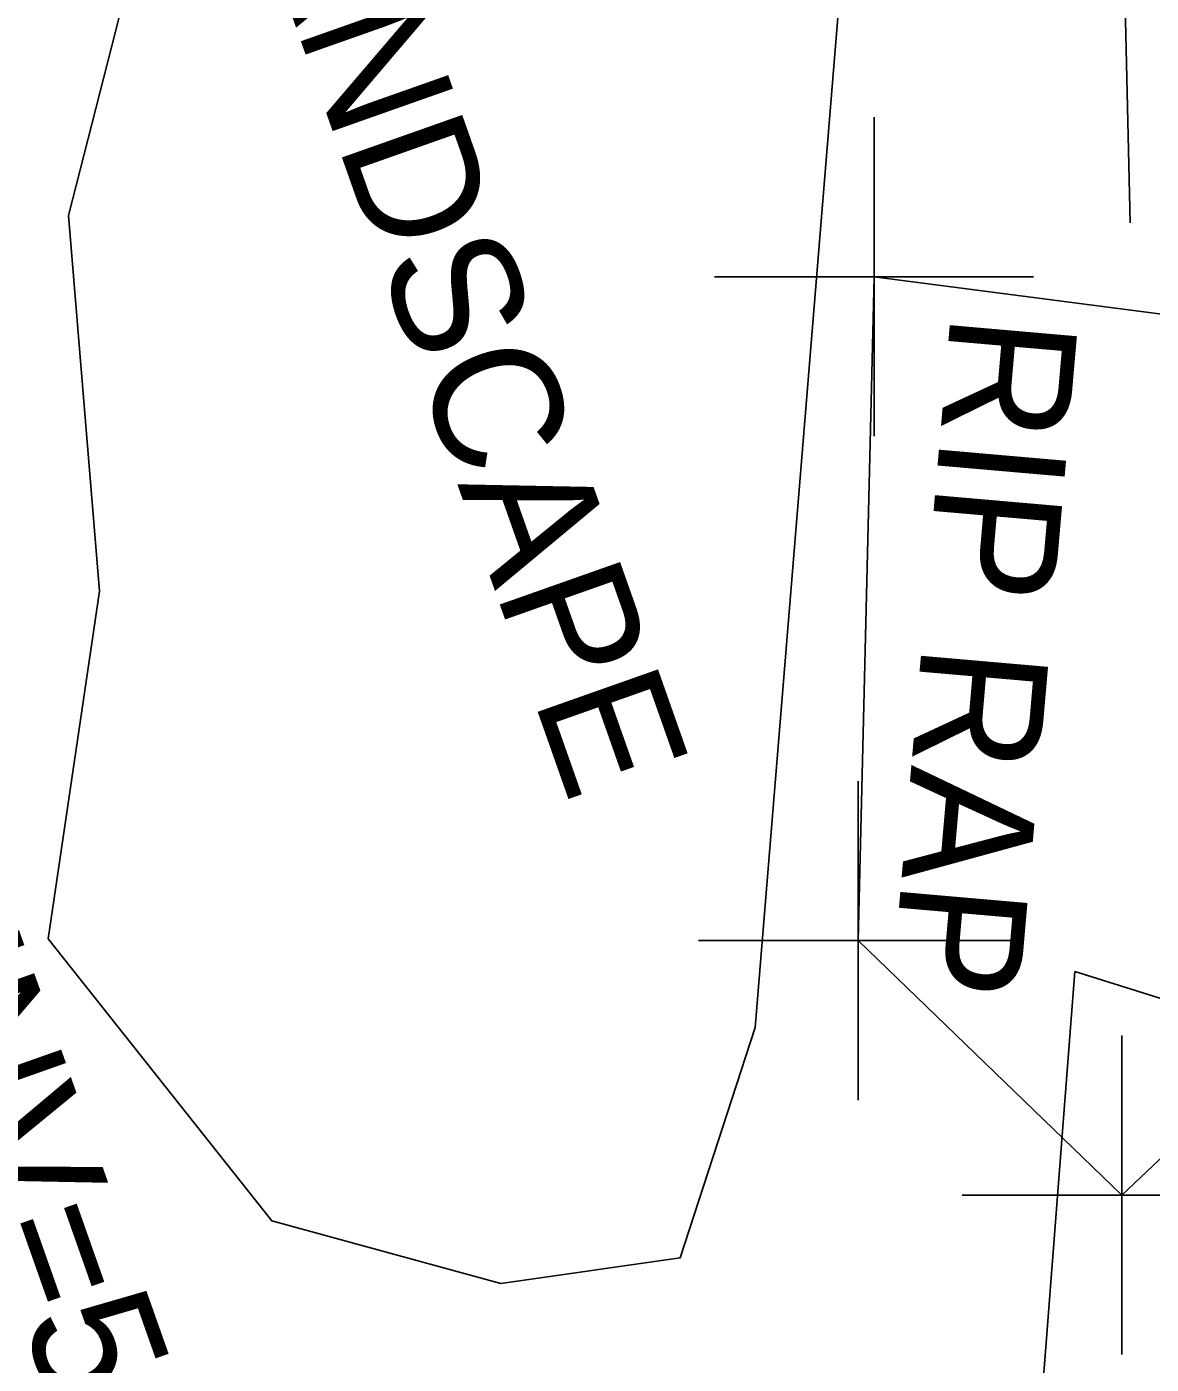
# Model space of a CAD drawing. Extents: x 2004847 to 2009016, y 1134161 to 1140101.
# Drawn here: x 2007596.77 to 2007632.02, y 1137769.44 to 1137811.36 of the extents above; entities that cross this region are included whole.
import ezdxf

# ---------------------------------------------------------------- set-up
doc = ezdxf.new("R2010")
doc.units = 0
for name, color, linetype in [('RD_EX_DR_Inlet_txCode', 7, 'Continuous'), ('RD_EX_DR_Pipe', 7, 'Continuous'), ('RD_EX_DV_Prop_txCode', 7, 'Continuous'), ('RD_EX_H2O', 7, 'Continuous'), ('RD_EX_Misc', 7, 'Continuous'), ('RD_EX_VEG', 7, 'Continuous'), ('RD_Sketch3', 7, 'Continuous')]:
    doc.layers.add(name, color=color, linetype=linetype)

msp = doc.modelspace()

# ---------------------------------------------------------------- linework, layer by layer
at = {"layer": 'RD_EX_DR_Inlet_txCode'}
msp.add_lwpolyline([(2007629.628, 1137781.754), (2007643.113, 1137777.522), (2007643.475, 1137776.497)], dxfattribs=at)
at = {"layer": 'RD_EX_DR_Pipe'}
msp.add_line((2007629.628, 1137781.754), (2007626.424, 1137740.378), dxfattribs=at)
at = {"layer": 'RD_EX_DV_Prop_txCode'}
for p, q in [((2007623.332, 1137798.528), (2007623.332, 1137808.528)), ((2007618.332, 1137803.528), (2007628.332, 1137803.528)), ((2007622.831, 1137777.721), (2007622.831, 1137787.721)), ((2007617.831, 1137782.721), (2007627.831, 1137782.721)), ((2007631.092, 1137769.742), (2007631.092, 1137779.742)), ((2007626.092, 1137774.742), (2007636.092, 1137774.742))]:
    msp.add_line(p, q, dxfattribs=at)
at = {"layer": 'RD_EX_H2O'}
msp.add_lwpolyline([(2007631.362, 1137805.22), (2007630.861, 1137827.024), (2007624.915, 1137850.788), (2007624.242, 1137858.484)], dxfattribs=at)
at = {"layer": 'RD_EX_Misc'}
msp.add_lwpolyline([(2007623.332, 1137803.528), (2007622.831, 1137782.721), (2007631.092, 1137774.742), (2007638.724, 1137781.963), (2007639.349, 1137801.441), (2007623.332, 1137803.528)], dxfattribs=at)
at = {"layer": 'RD_EX_VEG'}
msp.add_lwpolyline([(2007619.603, 1137779.992), (2007617.258, 1137772.778), (2007611.634, 1137771.97), (2007604.452, 1137773.936), (2007597.438, 1137782.772), (2007599.047, 1137793.673), (2007598.075, 1137805.451), (2007599.793, 1137812.154), (2007598.785, 1137819.11), (2007603.759, 1137830.864), (2007607.757, 1137834.443), (2007612.753, 1137834.072), (2007620.153, 1137828.318), (2007622.082, 1137825.8), (2007623.002, 1137821.499)], close=True, dxfattribs=at)

# ---------------------------------------------------------------- texts
at = {"layer": 'RD_EX_DR_Inlet_txCode'}
for s, p in [("INV=573.37'", (2007592.593, 1137782.181)), ("TOP=579.02'", (2007587.534, 1137780.496))]:
    msp.add_text(s, height=4.00001, rotation=289.4494, dxfattribs=at).set_placement(p)
at = {"layer": 'RD_Sketch3'}
for s, rotation, p in [('LANDSCAPE', 289.4494, (2007603.039, 1137817.493)), ('RIP RAP', 265.0139, (2007625.742, 1137802.448))]:
    msp.add_text(s, height=4, rotation=rotation, dxfattribs=at).set_placement(p)

doc.saveas('drawing.dxf')
